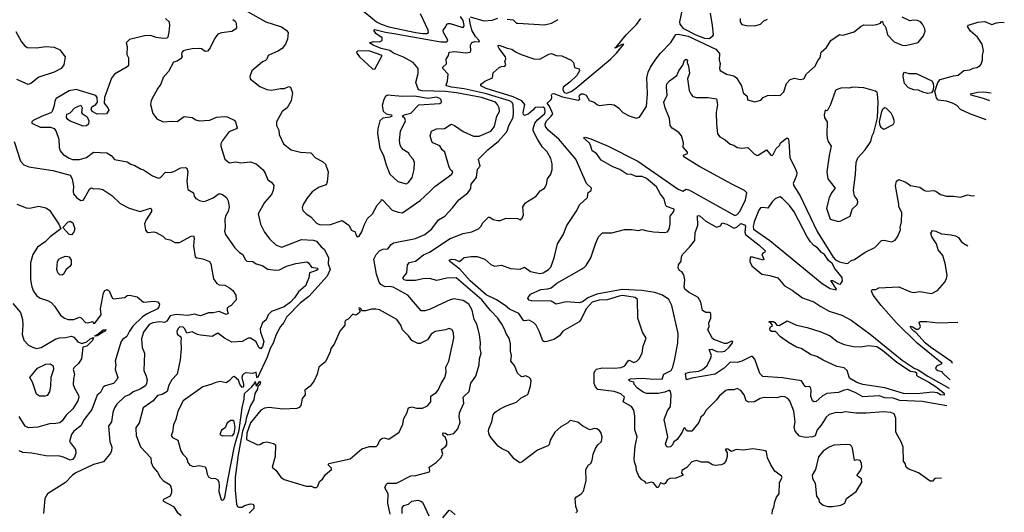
# Model space of a CAD drawing. Extents: x 1173029 to 1307123, y 522559 to 678521.
# Tile 369 of 623: x 1298159 to 1306633, y 550425 to 554664. Entities that reach past the tile are written whole.
import ezdxf

# ---------------------------------------------------------------- set-up
doc = ezdxf.new("R2010")
doc.units = 0

msp = doc.modelspace()

# ---------------------------------------------------------------- linework, layer by layer
at = {"layer": '0CON10XD'}
for points in [[(1301083.8, 554765), (1301230.8, 554645), (1301270, 554625), (1301337.5, 554602.5), (1301567.5, 554555), (1301630, 554545), (1301663.9, 554546.1), (1301676.9, 554555), (1301675.4, 554575), (1301608.2, 554715)], [(1299415, 554675.7), (1299445, 554645.4), (1299449.5, 554615), (1299444.2, 554555.8), (1299435.3, 554515), (1299425, 554505.6), (1299393.3, 554503.3), (1299335, 554511.5), (1299287.4, 554527.4), (1299233.6, 554526.4), (1299105, 554492.5), (1299077.1, 554465), (1299084.1, 554434.1), (1299080, 554365), (1299094.4, 554335), (1299095.6, 554274.4), (1299085, 554259.2), (1298973.9, 554196.1), (1298949.4, 554160.6), (1298888.6, 553995), (1298886.7, 553945), (1298919.2, 553905), (1298927.1, 553885), (1298907.2, 553852.8), (1298825, 553850.4), (1298783.6, 553873.6), (1298775.6, 553895), (1298780, 553915), (1298815, 553935.7), (1298828.9, 553955), (1298826.2, 553995), (1298815, 554012.5), (1298644.2, 554064.2), (1298585, 554050.8), (1298473.8, 553985), (1298462.7, 553967.3), (1298456.2, 553925), (1298437.5, 553875), (1298426.7, 553863.3), (1298352.5, 553835), (1298274.1, 553795.9), (1298262.5, 553785), (1298263.3, 553775), (1298335, 553740), (1298425, 553740), (1298455, 553727.5), (1298473.6, 553703.6), (1298496, 553635), (1298500, 553565), (1298508, 553535), (1298532.9, 553505), (1298585, 553471.8), (1298615, 553461.8), (1298675, 553460), (1298735, 553477.8), (1298795, 553523.8), (1298907.9, 553517.9), (1298946.5, 553496.5), (1298975, 553461.9), (1299085, 553440.6), (1299115, 553420), (1299150, 553410), (1299205, 553377.5), (1299225, 553372.5), (1299301.2, 553321.2), (1299355, 553299.4), (1299370, 553305), (1299415, 553352.5), (1299455, 553348.8), (1299485, 553358), (1299545, 553390), (1299585, 553393.8), (1299596.8, 553386.8), (1299605.5, 553355.5), (1299597.1, 553275), (1299601.7, 553248.3), (1299605, 553202), (1299653.8, 553175), (1299661.2, 553145), (1299674, 553125), (1299707.8, 553107.8), (1299741.1, 553101.1), (1299765, 553104.5), (1299825, 553131.1), (1299875, 553167.7), (1299905, 553160.4), (1299938.6, 553135), (1299954.4, 553105), (1299962.2, 553055), (1299954.4, 553015), (1299931.1, 552975), (1299924.4, 552945), (1299927.1, 552875), (1299922, 552845), (1299929.2, 552815), (1300010.5, 552700.5), (1300051.7, 552661.7), (1300080, 552645), (1300100.3, 552600.3), (1300115, 552586.2), (1300165, 552584), (1300195, 552562.9), (1300245, 552548.1), (1300295, 552518.1), (1300365, 552507.9), (1300395, 552512.9), (1300455, 552542.2), (1300535, 552567.3), (1300631.2, 552581.2), (1300645, 552573.1), (1300670.6, 552535), (1300721.4, 552525), (1300725.5, 552515), (1300713.8, 552505), (1300654.7, 552485), (1300647.3, 552442.7), (1300617.7, 552375), (1300557.6, 552322.4), (1300525, 552271.5), (1300488.8, 552235), (1300435, 552194.1), (1300327.2, 552152.8), (1300297.1, 552125), (1300279.1, 552080.9), (1300248.8, 552055), (1300228.9, 552005), (1300230.5, 551975), (1300260.5, 551895), (1300248.3, 551851.7), (1300235, 551832), (1300220.8, 551840.8), (1300192.1, 551895), (1300145, 551923.1), (1300125, 551922.5), (1300074.4, 551895.6), (1299985, 551889.4), (1299923.3, 551923.3), (1299865, 551967.5), (1299815, 551938.9), (1299715, 551949.4), (1299690, 551955), (1299645, 551978.8), (1299598.3, 551968.3), (1299581.2, 552005), (1299565, 552018.6), (1299537.3, 552022.7), (1299525, 552011.2), (1299513.1, 551985), (1299515, 551957.5), (1299546.4, 551936.4), (1299550, 551925), (1299546, 551895), (1299550, 551835), (1299541.2, 551738.8), (1299515.4, 551615), (1299470, 551565), (1299441.5, 551518.5), (1299427.1, 551465), (1299385, 551440), (1299345, 551429.2), (1299308.1, 551385), (1299223.1, 551325), (1299187.2, 551192.8), (1299158.9, 551155), (1299157.8, 551145), (1299162.2, 551085), (1299200, 550990), (1299288, 550895), (1299290.6, 550855), (1299307.1, 550815), (1299345, 550771.2), (1299367.2, 550727.2), (1299397.6, 550697.6), (1299455, 550662), (1299467.1, 550625), (1299465.4, 550594.6), (1299455, 550563.8), (1299397.5, 550535), (1299392.5, 550525), (1299484, 550474), (1299515, 550426.7), (1299549.3, 550399.3)], [(1300120, 554735), (1300278, 554645), (1300412.2, 554602.2), (1300453.5, 554575), (1300469.5, 554555), (1300465, 554496.7), (1300445.5, 554454.5), (1300418, 554415), (1300386.7, 554395), (1300296.7, 554355), (1300286.2, 554325), (1300273.8, 554313.8), (1300247.6, 554302.4), (1300157.5, 554225), (1300141.2, 554175), (1300143.3, 554155), (1300225, 554090), (1300285, 554064.2), (1300325, 554057.5), (1300405, 554073.1), (1300437.5, 554072.5), (1300475, 554088), (1300488.8, 554085), (1300506.7, 554035), (1300495.7, 553965), (1300460, 553905), (1300418.6, 553875), (1300369.2, 553785), (1300370.8, 553755), (1300390, 553715), (1300391.2, 553675), (1300428.8, 553595), (1300494.6, 553544.6), (1300575, 553524.4), (1300665, 553517.8), (1300706.2, 553476.2), (1300765, 553444.4), (1300790.6, 553420.6), (1300814.2, 553355), (1300806.7, 553265), (1300795.5, 553244.5), (1300737.5, 553222.5), (1300676.4, 553183.6), (1300630, 553125), (1300599.2, 553075), (1300591.4, 553045), (1300595, 553021.2), (1300625, 552992.5), (1300665, 552968), (1300714.5, 552914.5), (1300745, 552900), (1300835, 552903.3), (1300935, 552936), (1300990.8, 552895), (1301015, 552853.3), (1301047.7, 552837.7), (1301051.2, 552815), (1301065, 552796.7), (1301079.5, 552800.5), (1301105, 552840), (1301123.3, 552896.7), (1301154, 552955), (1301195, 552993.3), (1301235, 553067.5), (1301270, 553105), (1301273.8, 553116.2), (1301285, 553112.5), (1301365, 553026.2), (1301417.3, 553007.3), (1301453.1, 553003.1), (1301605, 553107.2), (1301685, 553181.9), (1301731.1, 553228.9), (1301877.8, 553335), (1301888.1, 553355), (1301868.8, 553368.8), (1301854.5, 553395), (1301817.1, 553525), (1301794.4, 553544.4), (1301775, 553578), (1301715, 553604.3), (1301705, 553616.2), (1301691.4, 553665), (1301704.2, 553705), (1301745, 553725.5), (1301815, 553726.9), (1301873.8, 553766.2), (1301902.2, 553755), (1301975, 553702.7), (1302065, 553661.1), (1302115, 553662.2), (1302215, 553705.6), (1302244.4, 553745), (1302267, 553833), (1302288.9, 553875), (1302286.2, 553905), (1302272.5, 553935), (1302255, 553955.2), (1302135, 553994.1), (1301917.5, 554035), (1301825, 554045.3), (1301622.3, 554052.3), (1301590.8, 554060.8), (1301569.4, 554125), (1301588.9, 554201.1), (1301587.7, 554245), (1301546.2, 554295), (1301461.9, 554341.9), (1301377.6, 554375), (1301345, 554399), (1301269.4, 554415), (1301200, 554445), (1301170, 554465), (1301204.4, 554475.6), (1301257, 554473), (1301279.5, 554485), (1301279.4, 554509.4), (1301223.8, 554545), (1301206.7, 554575), (1301215, 554581.2), (1301306.8, 554556.8), (1301395, 554542.9), (1301785, 554472.4), (1301836.6, 554473.4), (1301842.9, 554485), (1301839.7, 554495), (1301807.1, 554555), (1301803.3, 554575), (1301825, 554598.8), (1301835, 554625.8), (1301847.2, 554632.8), (1301865, 554631.4), (1301965, 554598.9), (1301978.6, 554601.4), (1301984.2, 554615), (1301975, 554656.2), (1301952, 554692)], [(1302035, 554687.5), (1302155, 554653.1), (1302225, 554660), (1302275, 554677.5)], [(1304095, 554500.6), (1304055, 554501.5), (1303980.4, 554530.4), (1303874.8, 554584.8), (1303842.2, 554625), (1303840.6, 554645), (1303864.4, 554755)], [(1304100.5, 554720.5), (1304119.2, 554615), (1304126, 554534), (1304120, 554520), (1304095, 554500.6)], [(1304187.1, 554287.1), (1304181.2, 554245), (1304188.3, 554228.3), (1304243.3, 554195), (1304305, 554180.4), (1304329.5, 554165), (1304370, 554095), (1304385, 554036.2), (1304418.8, 554005), (1304423.3, 553975), (1304485, 553957.8), (1304536.8, 553973.2), (1304557.5, 553995), (1304595, 554010.8), (1304665, 554016.2), (1304705, 554012), (1304736.1, 554043.9), (1304758.6, 554115), (1304789.7, 554150.3), (1304828.7, 554161.3), (1304875, 554148.8), (1304906.9, 554155), (1304931.2, 554198.8), (1305006.2, 554263.8), (1305027.3, 554312.7), (1305048.8, 554335), (1305057.8, 554385), (1305101.4, 554425), (1305140, 554485), (1305214.2, 554535.8), (1305235, 554530.8), (1305254.1, 554534.1), (1305340.3, 554559.7), (1305400.5, 554609.5), (1305425, 554620), (1305495, 554616.2), (1305535, 554623.8), (1305567, 554633), (1305575, 554647.5), (1305585, 554650), (1305590, 554625), (1305605, 554612.5), (1305613.3, 554595), (1305628.8, 554535), (1305685, 554474), (1305754.4, 554444.4), (1305782.2, 554442.2), (1305890.7, 554469.3), (1305936.2, 554525), (1305951.2, 554565), (1305948, 554585), (1305928, 554625), (1305911.2, 554645), (1305885, 554657.5), (1305855, 554660.8), (1305820, 554655), (1305755, 554686.2)], [(1299994.2, 554665), (1300015, 554652.9), (1300023.3, 554635), (1300025.5, 554595), (1300017.4, 554582.6), (1299985, 554563.9), (1299895, 554550.5), (1299865, 554540.6), (1299838.1, 554505), (1299797.6, 554422.4), (1299775, 554394), (1299755, 554390.6), (1299725, 554412.5), (1299705, 554416.8), (1299645, 554414.6), (1299585, 554401.8), (1299567.5, 554395), (1299555, 554381.2), (1299552.5, 554365), (1299558.8, 554345), (1299543, 554327)], [(1301348, 550408), (1301327.3, 550505), (1301330.4, 550585), (1301302.5, 550635), (1301311.9, 550665), (1301325, 550675.7), (1301402.6, 550677.4), (1301525, 550738), (1301567.9, 550742.1), (1301685, 550773.8), (1301690, 550785), (1301682.5, 550815), (1301743.3, 550855), (1301782.5, 550895), (1301800, 550925), (1301790, 550965), (1301826.4, 550993.6), (1301835, 551010), (1301836.1, 551036.1), (1301820, 551075), (1301803, 551083), (1301800, 551105), (1301805, 551110), (1301825, 551107.5), (1301845, 551092.5), (1301885, 551100), (1301895, 551103.3), (1301931.2, 551145), (1301949.5, 551200.5), (1301942.5, 551245), (1301945, 551280), (1301982.9, 551365), (1301976.9, 551415), (1302027.8, 551465), (1302042.1, 551537.9), (1302085, 551596.7), (1302112.2, 551695), (1302117.5, 551745), (1302131.1, 551795), (1302121.8, 551835), (1302125.5, 551885), (1302117.7, 551955), (1302093.8, 552043.8), (1302070.4, 552085), (1302053.5, 552163.5), (1302025, 552216.7), (1301975, 552247.8), (1301895, 552262.2), (1301863.8, 552255), (1301758, 552205), (1301685, 552170), (1301645, 552159.4), (1301615, 552158.8), (1301498.8, 552295), (1301373.3, 552363.3), (1301345, 552368.4), (1301305, 552365.4), (1301267.8, 552385), (1301253.3, 552405), (1301229.7, 552475), (1301206.8, 552605), (1301227.7, 552645), (1301255, 552674.8), (1301285, 552691), (1301326.5, 552693.5), (1301355, 552730.8), (1301375, 552744.3), (1301565, 552782.9), (1301647.3, 552815), (1301706.7, 552863.3), (1301765, 552942.9), (1301818.6, 552975), (1301885, 553046), (1301938.1, 553115), (1302015, 553173.2), (1302031.8, 553195), (1302041.1, 553215), (1302045, 553248.8), (1302090, 553305), (1302100.6, 553379.4), (1302122.5, 553405), (1302107.5, 553465), (1302189.2, 553545), (1302281.1, 553618.9), (1302345.9, 553695), (1302358.1, 553715), (1302368.5, 553755), (1302406.6, 553823.4), (1302409.8, 553865), (1302406.4, 553935), (1302394.7, 553955), (1302375, 553966.9), (1302165, 554029.5), (1301985, 554068.2), (1301876.4, 554083.6), (1301834.3, 554095), (1301830.6, 554105), (1301841.9, 554135), (1301845.6, 554195), (1301802, 554245), (1301800, 554255), (1301831.2, 554285), (1301828.8, 554325), (1301850, 554355), (1301855.8, 554384.2), (1301905, 554389.7), (1301995, 554380), (1302035.3, 554384.7), (1302040.6, 554395), (1302039.2, 554445), (1302050.9, 554469.1), (1302075, 554477.1), (1302116, 554475), (1302114.3, 554485), (1302080.6, 554520.6), (1302051.8, 554575), (1302034.9, 554635), (1302030.3, 554675)], [(1301750.5, 552420.5), (1301686.2, 552436.2), (1301627.5, 552435), (1301565, 552420.8), (1301489.1, 552419.1), (1301467.8, 552425), (1301459.6, 552435), (1301460.4, 552445), (1301491.1, 552485), (1301498.2, 552555), (1301514.3, 552575), (1301565, 552587.5), (1301635, 552639.7), (1301685, 552664.7), (1301865, 552781.1), (1301976.6, 552823.4), (1302051.3, 552838.7), (1302106.7, 552865), (1302128.8, 552885), (1302145, 552916.2), (1302195, 552963.8), (1302205, 552966.2), (1302235, 552945.7), (1302275, 552935.8), (1302295, 552935.8), (1302345, 552956.2), (1302445, 552952.5), (1302467, 552943), (1302485, 552957.5), (1302493.8, 552985), (1302488, 553055), (1302511.7, 553088.3), (1302529.5, 553100.5), (1302605, 553146.2), (1302638.3, 553191.7), (1302675.7, 553215), (1302692.5, 553245), (1302702.9, 553295), (1302730.6, 553335), (1302741.8, 553375), (1302743.2, 553425), (1302728.9, 553468.9), (1302697.8, 553527.8), (1302658.6, 553568.6), (1302614.4, 553635), (1302577.4, 553707.4), (1302577.1, 553725), (1302592.8, 553775), (1302618.1, 553805), (1302675.5, 553855), (1302681.5, 553868.5), (1302679.5, 553899.5), (1302665, 553910.3), (1302595, 553908.6), (1302576.5, 553885), (1302535, 553850.5), (1302505, 553839.8), (1302495, 553847.8), (1302492.8, 553865), (1302507.1, 553935), (1302482.1, 553965), (1302405, 554000.3), (1302175, 554072.5), (1302129.2, 554095), (1302128, 554105), (1302135, 554113.8), (1302163.6, 554136.4), (1302228, 554165), (1302234.2, 554205.8), (1302285.7, 554254.3), (1302305, 554262.5), (1302335, 554263.8), (1302342, 554275), (1302334.4, 554304.4), (1302341.9, 554328.1), (1302339.8, 554345), (1302285.6, 554415), (1302276.4, 554435), (1302277.5, 554442.5), (1302285, 554444.5), (1302355, 554418.4), (1302395, 554411.8), (1302425, 554388.9), (1302474.3, 554364.3), (1302583.8, 554326.2), (1302635, 554323.3), (1302712.3, 554367.7), (1302735, 554372), (1302775, 554355.8), (1302825, 554354), (1302906.7, 554315), (1302925.9, 554295.9), (1302935, 554253.3), (1302975, 554241.2), (1302977.5, 554225), (1302954.6, 554185), (1302893.3, 554126.7), (1302837.8, 554085), (1302833.2, 554065), (1302845, 554036.9), (1302865, 554031.6), (1302904.7, 554045), (1302945, 554076.5), (1303244.4, 554325), (1303294.3, 554375), (1303357.5, 554455), (1303335, 554448.8), (1303295, 554423.8), (1303285, 554420), (1303283.8, 554425), (1303292.5, 554427.5), (1303378.2, 554535), (1303466.3, 554623.7), (1303505.4, 554675)], [(1302355, 554670), (1302405, 554663.1), (1302435, 554635.6), (1302445, 554633.3), (1302675, 554619.2), (1302735, 554633.8), (1302792, 554665)], [(1304361.1, 554675), (1304358.6, 554645), (1304375, 554624), (1304414.1, 554614.1), (1304485, 554612.5), (1304535, 554625.8), (1304564.6, 554655.4), (1304595, 554669.6)], [(1306477.8, 553802.6), (1306335, 553854.4), (1306255, 553892.9), (1306222.9, 553925), (1306187.5, 553945), (1306135, 553963.6), (1306065, 553973.1), (1306050.5, 553990.5), (1306036.1, 554045), (1306060.2, 554125), (1306081.4, 554148.6), (1306195, 554182.1), (1306235, 554187.1), (1306285, 554226.9), (1306336.9, 554233.1), (1306365, 554247.5), (1306395.8, 554254.2), (1306425, 554270), (1306435, 554282.5), (1306445, 554320), (1306444.4, 554355), (1306453, 554397), (1306441.9, 554455), (1306402.9, 554515), (1306340.8, 554565), (1306315.8, 554605), (1306325, 554616.9), (1306405, 554642.2), (1306465, 554648.6), (1306525, 554622.5), (1306565, 554637.5), (1306606.4, 554643.6), (1306632.9, 554641)], [(1298125, 554563.3), (1298174.3, 554475), (1298201.1, 554441.1), (1298224.5, 554424.5), (1298305, 554422.5), (1298385, 554433.1), (1298455, 554428.6), (1298504.3, 554404.3), (1298550, 554345), (1298540, 554275), (1298516.2, 554245), (1298455, 554211.4), (1298325, 554170), (1298254.7, 554115.3), (1298233.1, 554106.9), (1298135, 554150)], [(1304635, 550410), (1304637, 550443), (1304649.3, 550470.7), (1304656.7, 550515), (1304673.8, 550555), (1304696.2, 550585), (1304699.1, 550680.9), (1304720, 550725), (1304716.7, 550735), (1304659.4, 550779.4), (1304623, 550833), (1304595.8, 550895), (1304585.7, 550945), (1304573.8, 550955), (1304545, 550958.7), (1304467.3, 550972.7), (1304385, 550960), (1304325, 550966.7), (1304285, 550950), (1304255, 550970), (1304235, 550970), (1304230, 550965), (1304247, 550937), (1304248.8, 550905), (1304235.7, 550864.3), (1304215, 550843.8), (1304195, 550833.3), (1304145, 550828.6), (1304122.8, 550832.8), (1304085, 550857.5), (1304027.4, 550857.4), (1303985, 550872), (1303945, 550859.4), (1303899.3, 550810.7), (1303856.7, 550785), (1303853.6, 550763.6), (1303870, 550745), (1303805, 550718), (1303753.2, 550716.8), (1303735.5, 550704.5), (1303715, 550672.5), (1303705, 550667.5), (1303675, 550680), (1303655, 550640), (1303645, 550637.5), (1303615, 550679.2), (1303594.2, 550685.8), (1303555, 550672.5), (1303539.3, 550689.3), (1303513.6, 550703.6), (1303486.4, 550736.4), (1303466.7, 550785), (1303466.1, 550816.1), (1303450.3, 550860.3), (1303448.6, 550885), (1303455.8, 550995), (1303472, 551075), (1303453.1, 551135), (1303453.5, 551255), (1303445.7, 551304.3), (1303425.2, 551335.2), (1303354, 551375), (1303364.2, 551415), (1303334, 551444), (1303275, 551465.6), (1303135, 551482.7), (1303115, 551504.4), (1303102.1, 551535), (1303104.2, 551625), (1303110.9, 551645), (1303124.1, 551655.9), (1303171.9, 551668.1), (1303275, 551665.3), (1303335, 551671.3), (1303366.4, 551685), (1303395, 551730), (1303405, 551734), (1303445, 551715.8), (1303470, 551725), (1303491.1, 551745), (1303517.1, 551795), (1303525.5, 551855), (1303551.5, 551925), (1303519.8, 551975), (1303479.8, 552095), (1303475, 552255.8), (1303455, 552272.5), (1303385, 552286.5), (1303345, 552290.3), (1303317.1, 552285), (1303215, 552252.7), (1303145, 552250.9), (1303085, 552233.7), (1303035, 552177.1), (1302992.4, 552087.6), (1302975, 552065.5), (1302833.3, 551985), (1302806.2, 551945), (1302755, 551911.2), (1302696.1, 551893.9), (1302675, 551893.3), (1302661.4, 551901.4), (1302630, 551985), (1302603.1, 552035), (1302584.3, 552055), (1302545, 552078.8), (1302505, 552072.1), (1302495, 552076.2), (1302455, 552137.5), (1302375, 552173.2), (1302337.7, 552205), (1302262.9, 552252.9), (1302175, 552297.8), (1302035, 552416.7), (1301947.9, 552517.9), (1301860, 552585), (1301856.7, 552595), (1301875, 552604.6), (1301905, 552601.5), (1301945, 552584.6), (1301985, 552618.1), (1302045, 552627.3), (1302095, 552626.1), (1302163, 552603), (1302215, 552558.1), (1302245, 552543.3), (1302305, 552551.2), (1302383.4, 552523.4), (1302465, 552517.1), (1302505, 552534.2), (1302555, 552497.1), (1302635, 552480), (1302665, 552485.4), (1302711.4, 552515), (1302730.6, 552535), (1302758.8, 552615), (1302788, 552735), (1302835.6, 552814.4), (1302866.8, 552893.2), (1302947.3, 553012.7), (1302981.2, 553075), (1303045.8, 553135), (1303052.3, 553177.7), (1303077.5, 553195), (1303080, 553215), (1303038.6, 553255), (1302945.4, 553465), (1302798.9, 553635), (1302708.8, 553715), (1302683.8, 553745), (1302680.8, 553765), (1302691.8, 553795), (1302733.8, 553835), (1302746.1, 553855), (1302718.9, 553918.9), (1302698.6, 553945), (1302733.8, 553976.2), (1302739.2, 553995), (1302735.5, 554015), (1302743, 554027), (1302755, 554030), (1302831, 554001), (1302965, 553973.2), (1302979.4, 553980.6), (1302973.6, 554003.6), (1302976.8, 554015), (1302990.8, 554025), (1303008.8, 554025), (1303033.9, 554013.9), (1303059, 553969), (1303103.1, 553955), (1303133, 553933), (1303152.9, 553927.1), (1303235, 553937.3), (1303275, 553931.2), (1303313.8, 553905), (1303348.8, 553865), (1303405.7, 553835.7), (1303465, 553817.1), (1303493.3, 553825), (1303553, 553917), (1303561.1, 554025), (1303555.4, 554165), (1303567.3, 554212.7), (1303587.5, 554255), (1303635, 554324.4), (1303674.2, 554375), (1303761.9, 554468.1), (1303805, 554537.1), (1303825, 554539.4), (1303912.3, 554522.3), (1304150.4, 554410.4), (1304182.4, 554372.4), (1304179.2, 554315), (1304187.1, 554287.1)], [(1301215, 554237.5), (1301280, 554355), (1301163.8, 554395), (1301065.8, 554394.2), (1301058.8, 554385), (1301060.8, 554375), (1301084.2, 554345), (1301195, 554241.2), (1301215, 554237.5)], [(1299543, 554327), (1299515, 554306.7), (1299481.7, 554298.3), (1299440.9, 554219.1), (1299394.3, 554165.7), (1299375, 554110), (1299349.2, 554075), (1299291.7, 553968.3), (1299283.8, 553935), (1299305, 553857.5), (1299340, 553810), (1299395, 553784), (1299465, 553792.5), (1299515, 553788), (1299575, 553830), (1299645, 553822), (1299675, 553801.4), (1299705, 553793.3), (1299795, 553798.6), (1299854.2, 553824.2), (1299925, 553830.8), (1299945, 553828), (1300005, 553800), (1300016.2, 553785), (1300031.2, 553735), (1300023.8, 553725), (1299974, 553706), (1299956.9, 553693.1), (1299904.2, 553625), (1299891.2, 553595), (1299890, 553575), (1299925, 553463.3), (1299965, 553433.8), (1300019.3, 553440.7), (1300061.9, 553431.9), (1300145, 553440.6), (1300193.6, 553423.6), (1300253.7, 553373.7), (1300272.9, 553345), (1300295.9, 553285.9), (1300326.2, 553265), (1300347.5, 553237.5), (1300340.6, 553195), (1300325, 553160), (1300265, 553092), (1300212.5, 552995), (1300232, 552905), (1300267.1, 552835), (1300310.8, 552775), (1300365.5, 552725.5), (1300415, 552705.8), (1300585, 552771.5), (1300685, 552767.6), (1300715, 552758), (1300755, 552710), (1300780.5, 552690.5), (1300818.3, 552618.3), (1300815.2, 552564.8), (1300832.1, 552515), (1300805, 552456.7), (1300646.9, 552283.1), (1300575, 552226.8), (1300455.9, 552105), (1300432.7, 552057.3), (1300405, 552025.3), (1300366.7, 551955), (1300340, 551880), (1300315, 551833.8), (1300290.5, 551759.5), (1300205, 551582.5), (1300200, 551585), (1300195, 551630), (1300165, 551620.5), (1300105.9, 551625.9), (1300090.6, 551619.4), (1300078, 551605), (1300072.5, 551585), (1300086.2, 551525), (1300084.2, 551505.8), (1300075, 551500), (1300055, 551528), (1300042, 551562), (1300005, 551592.9), (1299990.5, 551589.5), (1299965, 551558.8), (1299935, 551540), (1299885, 551552), (1299839.4, 551540.6), (1299813.2, 551526.8), (1299735, 551504.3), (1299565, 551385.8), (1299519.8, 551295), (1299502.5, 551225), (1299482.9, 551177.1), (1299474.6, 551115.4), (1299464.3, 551085), (1299475, 551070), (1299520, 551045), (1299545, 550953.3), (1299564, 550925), (1299595.8, 550895), (1299606.5, 550855), (1299625, 550831.5), (1299655, 550820), (1299705, 550827.4), (1299755, 550816.3), (1299765, 550796.9), (1299772.7, 550752.7), (1299785, 550731.3), (1299805, 550720), (1299845, 550716.3), (1299865, 550704), (1299873.8, 550685), (1299876.9, 550655), (1299873.4, 550603.4), (1299892.6, 550532.6), (1299905, 550530), (1299915, 550535.8), (1299925, 550557.1), (1299954.1, 550715.9), (1300006.6, 550995), (1300048.4, 551131.6), (1300072.9, 551325), (1300091.9, 551398.1), (1300095, 551446.7), (1300156, 551504), (1300182.5, 551537.5), (1300185, 551550), (1300195, 551510), (1300225, 551552.5), (1300232.5, 551542.5), (1300225, 551521.2), (1300210, 551510), (1300205, 551483.8), (1300182.9, 551447.1), (1300175, 551394.4), (1300146.1, 551343.9), (1300107.8, 551232.2), (1300102.4, 551195), (1300077.2, 551122.8), (1300038.8, 550921.2), (1300014.3, 550725), (1300014.9, 550615), (1300026.2, 550496.2), (1300035, 550474), (1300045, 550470), (1300075, 550470), (1300095, 550483.3), (1300145, 550498.8), (1300165, 550496), (1300173.8, 550485), (1300175, 550457.5), (1300133, 550417)], [(1306092.5, 550720.6), (1306035, 550716.5), (1306015, 550692.5), (1305995, 550693.3), (1305895.5, 550765.5), (1305805, 550799.4), (1305788.6, 550815), (1305780.6, 550845), (1305765.6, 550865.6), (1305762.3, 550985), (1305747.8, 551025), (1305700.3, 551115), (1305699.8, 551235), (1305685, 551272.2), (1305655, 551285.3), (1305595, 551291.2), (1305445, 551278.7), (1305359.2, 551279.2), (1305265, 551291.4), (1305225, 551282.4), (1305185, 551283.4), (1305125, 551268.2), (1305098.9, 551245), (1305055.9, 551174.1), (1305022.5, 551135), (1305005.9, 551084.1), (1304985.9, 551074.1), (1304918, 551068), (1304869.6, 551079.6), (1304832.2, 551125), (1304823.6, 551155), (1304831.8, 551205), (1304821.1, 551295), (1304787.1, 551385), (1304770.8, 551405), (1304745, 551418.5), (1304715, 551421.5), (1304675, 551410), (1304565, 551413.3), (1304531.2, 551405), (1304482.8, 551377.2), (1304433, 551373), (1304410, 551385), (1304395.3, 551435), (1304365, 551474.2), (1304335, 551492), (1304305, 551480), (1304255, 551480), (1304236.4, 551473.6), (1304180, 551425), (1304157.4, 551392.6), (1304119.2, 551355), (1304065.7, 551305), (1304044.5, 551265.5), (1304021.9, 551245), (1304005, 551199.2), (1303945, 551122.5), (1303910, 551125), (1303895, 551132.5), (1303885, 551150), (1303875, 551150), (1303860, 551115), (1303818.6, 551051.4), (1303788.8, 551031.2), (1303776.2, 551005), (1303760.5, 550989.5), (1303734, 550985), (1303725, 550990.6), (1303718.1, 551015), (1303736.5, 551075), (1303706.4, 551225), (1303735, 551298.1), (1303760, 551335), (1303765.5, 551435.5), (1303761.2, 551465), (1303755, 551473.3), (1303745, 551473.3), (1303711.4, 551458.6), (1303655, 551447.3), (1303555, 551446.7), (1303525, 551458.7), (1303476.7, 551495), (1303448.8, 551525), (1303443.3, 551545), (1303411.2, 551555), (1303400, 551565), (1303415, 551573.1), (1303515, 551579), (1303585, 551573.5), (1303688, 551572), (1303703.3, 551615), (1303765, 551644.3), (1303779.2, 551675), (1303796.8, 551745), (1303823.4, 551885), (1303825.4, 551965), (1303772.9, 552205), (1303745.3, 552255.3), (1303691.1, 552295), (1303625, 552317.2), (1303513.5, 552333.5), (1303345, 552342.8), (1303125, 552303.9), (1303048.6, 552271.4), (1303002.6, 552237.4), (1302975, 552229.1), (1302863.6, 552236.4), (1302775, 552217.5), (1302732.4, 552242.4), (1302565, 552245.9), (1302545, 552251.9), (1302533.4, 552265), (1302534.1, 552275), (1302555, 552303.1), (1302645, 552343.1), (1302705, 552349.4), (1302731.8, 552358.2), (1302782.4, 552397.6), (1303015, 552528.5), (1303035, 552549.5), (1303074.7, 552615), (1303114.7, 552735.3), (1303141.4, 552795), (1303175, 552829.4), (1303255, 552831.4), (1303365, 552858.8), (1303425, 552860), (1303485, 552850), (1303515, 552858.8), (1303545, 552851.2), (1303615, 552839.2), (1303705, 552832.9), (1303735, 552840), (1303748.3, 552861.7), (1303758.1, 552905), (1303758, 552975), (1303788.8, 553015), (1303791.2, 553035), (1303726.7, 553056.7), (1303716.2, 553075), (1303705, 553121.9), (1303672.8, 553162.8), (1303638.8, 553225), (1303555, 553297.6), (1303515, 553314.5), (1303465, 553314), (1303425, 553332), (1303385, 553336.1), (1303324.4, 553375), (1303265, 553397.1), (1303163.1, 553455), (1303123, 553513), (1303086, 553536), (1303072.7, 553585), (1303061.1, 553605), (1303011.2, 553648.8), (1303025, 553652.5), (1303075, 553639.6), (1303224.7, 553575.3), (1303478.1, 553448.1), (1303825, 553206.5), (1303865, 553190), (1303894.5, 553205.5), (1303925, 553197.2), (1304315, 552979.2), (1304335, 552988.1), (1304356.9, 553015), (1304404.8, 553114.8), (1304415.7, 553175), (1304395.8, 553195.8), (1304294.3, 553245.7), (1304003.4, 553403.4), (1303876.2, 553485), (1303872.5, 553497.5), (1303906, 553514), (1303906.7, 553525), (1303868.3, 553568.3), (1303872.9, 553605), (1303855.5, 553665), (1303833.3, 553695), (1303775, 553732.2), (1303756.9, 553755), (1303752.9, 553815), (1303713.1, 553905), (1303701.5, 553955), (1303730.8, 554015), (1303724.6, 554085.4), (1303727.9, 554112.1), (1303751.2, 554138.8), (1303815.6, 554184.4), (1303832.5, 554225), (1303867.3, 554272.7), (1303881.9, 554315), (1303895, 554325.9), (1303906.5, 554316.5), (1303904.1, 554295), (1303915.6, 554265), (1303923.5, 554205), (1303907.3, 554155), (1303922.2, 554055), (1303935.5, 554025), (1303953.5, 554003.5), (1303985, 553994.6), (1304084.7, 553995.3), (1304155, 553984), (1304163.4, 553935), (1304154.5, 553865.5), (1304155.2, 553765), (1304165, 553682.5), (1304184.3, 553655), (1304230.2, 553630.2), (1304275, 553592.2), (1304304.3, 553584.3), (1304335, 553564), (1304375, 553559.2), (1304425, 553563.3), (1304479.5, 553509.5), (1304505, 553496.7), (1304515, 553497.5), (1304585, 553545.8), (1304625, 553498.8), (1304635, 553496), (1304645, 553504), (1304670, 553555), (1304697.6, 553582.4), (1304706.2, 553605), (1304755, 553643.3), (1304765, 553646.7), (1304771.7, 553641.7), (1304779.7, 553619.7), (1304785.8, 553475.8), (1304835, 553380), (1304846.3, 553346.3), (1304845, 553323.3), (1304828.2, 553281.8), (1304815.5, 553255), (1304820.4, 553235), (1304875, 553147.8), (1305021.7, 552841.7), (1305160.7, 552620.7), (1305178.8, 552598.8), (1305215, 552580), (1305275, 552566.2), (1305289.5, 552570.5), (1305315, 552593.3), (1305345, 552602), (1305435, 552664.2), (1305517.2, 552702.8), (1305575, 552763.8), (1305595, 552766.2), (1305665, 552753.3), (1305695, 552766.7), (1305714, 552795), (1305738.8, 552855), (1305737.5, 552875), (1305749.4, 552925), (1305750, 553005), (1305725.7, 553055), (1305725.5, 553075.5), (1305696.2, 553235), (1305703.8, 553275), (1305725, 553288.8), (1305785, 553266.9), (1305825, 553238.5), (1305905, 553224.2), (1305945, 553194.2), (1305965, 553188), (1306025, 553193.8), (1306045, 553190), (1306085, 553158.8), (1306135.8, 553145.8), (1306194.2, 553145.8), (1306255, 553137.5), (1306315, 553157.1), (1306355, 553148.8), (1306375.6, 553150.5)], [(1305975, 554030.5), (1305931.2, 554041.2), (1305895, 554059.1), (1305855, 554061.7), (1305808.3, 554078.3), (1305773.8, 554115), (1305761.1, 554175), (1305765, 554202.5), (1305775, 554212.5), (1305812.3, 554202.3), (1305875, 554201.5), (1306008, 554138), (1306019.4, 554119.4), (1306024, 554085), (1306017.8, 554052.2), (1306005, 554034.6), (1305975, 554030.5)], [(1305205, 552926.7), (1305225, 552933.8), (1305305, 552973.8), (1305325, 553032.5), (1305365.8, 553074.2), (1305373.3, 553095), (1305370, 553115), (1305345, 553147.5), (1305333.8, 553195), (1305353.5, 553335), (1305356.7, 553435), (1305371.5, 553475), (1305434.5, 553545.5), (1305485, 553616.7), (1305494.3, 553665), (1305509.5, 553695), (1305541.4, 553818.6), (1305547.4, 553955), (1305542.5, 554025), (1305538.9, 554038.9), (1305525, 554050.6), (1305425, 554078.9), (1305326.1, 554083.9), (1305295, 554073.8), (1305275, 554078.8), (1305225.9, 554074.1), (1305185, 554062), (1305180, 554055), (1305136.1, 553933.9), (1305115, 553890), (1305105, 553880), (1305092.5, 553885), (1305084, 553845), (1305085, 553820), (1305107.5, 553785), (1305104.5, 553675.5), (1305109.4, 553645), (1305118, 553615), (1305142.5, 553575), (1305124.3, 553495), (1305104.2, 553355), (1305114.1, 553294.1), (1305176.7, 553213.3), (1305145.9, 553174.1), (1305125, 553132.5), (1305103.4, 553043.4), (1305135, 552947.5), (1305205, 552926.7)], [(1301485, 553252.9), (1301506.3, 553263.7), (1301535.7, 553305), (1301554.3, 553375), (1301555.9, 553434.1), (1301546.7, 553465), (1301517.5, 553495), (1301508.8, 553515), (1301463.8, 553545), (1301443.8, 553565), (1301434, 553585), (1301429.2, 553625), (1301435.6, 553705), (1301480, 553795), (1301473.4, 553813.4), (1301450, 553835), (1301467.5, 553845), (1301525, 553859.5), (1301595, 553930.8), (1301775, 553944.2), (1301788.8, 553955), (1301786.4, 553973.6), (1301775, 553986.9), (1301746.5, 553996.5), (1301675, 553986.6), (1301556.4, 554006.4), (1301454.6, 554004.6), (1301326.1, 554013.9), (1301307.8, 554002.2), (1301292, 553978), (1301279.5, 553925), (1301286.8, 553876.8), (1301314, 553855), (1301360, 553845), (1301363.3, 553835), (1301344.3, 553825.7), (1301283.3, 553816.7), (1301259.1, 553795), (1301241.3, 553725), (1301238.1, 553685), (1301258.8, 553555), (1301290.8, 553495), (1301312.9, 553415), (1301344, 553335), (1301413.4, 553273.4), (1301485, 553252.9)], [(1306507.9, 553965), (1306455.2, 553985.2), (1306346.7, 554015), (1306342.9, 554027.1), (1306405, 554041.9), (1306455, 554042.2), (1306520.7, 554034.4)], [(1298705, 553747.1), (1298595, 553790), (1298572.5, 553805), (1298563.3, 553823.3), (1298565, 553850), (1298595, 553862.5), (1298633, 553907), (1298685, 553927.5), (1298696.1, 553906.1), (1298692.5, 553865), (1298696.7, 553856.7), (1298739.5, 553829.5), (1298754.2, 553795), (1298751.2, 553765), (1298735, 553750), (1298705, 553747.1)], [(1305595, 553723.3), (1305605, 553723.8), (1305675, 553763.3), (1305686.7, 553785), (1305677.5, 553825), (1305660.5, 553860.5), (1305615, 553903.8), (1305605, 553906.2), (1305588, 553895), (1305576.9, 553875), (1305555.8, 553785), (1305560.8, 553755), (1305570.7, 553740.7), (1305595, 553723.3)], [(1298111.8, 553615), (1298165.5, 553445.5), (1298194.7, 553414.7), (1298237.4, 553397.4), (1298445, 553367.3), (1298595, 553325.7), (1298610.8, 553295), (1298622.1, 553232.1), (1298618.6, 553185), (1298622.9, 553165), (1298648.6, 553135), (1298685, 553107.5), (1298705, 553112.5), (1298715, 553124), (1298745, 553181.2), (1298760, 553205), (1298775, 553216.2), (1298798.8, 553208.8), (1298835, 553212.5), (1298874.2, 553204.2), (1298952.3, 553152.3), (1299023.8, 553083.8), (1299102.8, 553042.8), (1299195, 553014.6), (1299285, 553041.9), (1299293.4, 553033.4), (1299294.4, 553015), (1299248.1, 552941.9), (1299233.7, 552906.3), (1299241.8, 552855), (1299250.4, 552840.4), (1299265, 552832.2), (1299315, 552838.1), (1299333.7, 552833.7), (1299390.9, 552800.9), (1299415, 552780), (1299455, 552770), (1299495.9, 552745.9), (1299535, 552745.8), (1299635, 552802), (1299654, 552804), (1299660, 552785), (1299654.2, 552715), (1299670, 552625), (1299685, 552615.8), (1299735, 552607.5), (1299793.4, 552583.4), (1299805, 552563.3), (1299816.4, 552496.4), (1299826.8, 552435), (1299855, 552394.6), (1299875, 552382.2), (1299925, 552380), (1299965, 552357.5), (1299992.5, 552335), (1300020.8, 552295), (1300021.2, 552255), (1299980, 552205), (1299955, 552193.8), (1299945, 552182.5), (1299943.5, 552165), (1299952.7, 552135), (1299935, 552127.5), (1299875, 552152.3), (1299825, 552141.8), (1299785, 552140.9), (1299715, 552116.6), (1299665, 552129.2), (1299605, 552119.8), (1299505, 552128.9), (1299455, 552117.3), (1299425, 552070), (1299405, 552057.5), (1299365, 552064.2), (1299305, 552056), (1299275, 552042), (1299224.9, 551975.1), (1299206.8, 551916.8), (1299213.9, 551843.9), (1299232.9, 551795), (1299228.9, 551645), (1299247.6, 551597.6), (1299255.4, 551564.6), (1299251.8, 551535), (1299241.1, 551515), (1299195, 551486.2), (1299135, 551460.9), (1299105, 551435.7), (1299065, 551421.9), (1298994.5, 551355), (1298974.8, 551325.2), (1298960.4, 551285), (1298950, 551205), (1298924.5, 551165.5), (1298936, 551036), (1298951.9, 550985), (1298950.5, 550955), (1298940, 550935), (1298881.5, 550858.5), (1298795, 550836.8), (1298642.9, 550765), (1298613.1, 550745), (1298555, 550682.2), (1298398.1, 550585), (1298375.7, 550545), (1298363.1, 550415)], [(1298135, 553077.5), (1298215, 553046.7), (1298245, 553042.5), (1298325, 553059.2), (1298385, 553044.2), (1298415.6, 553025.6), (1298496.2, 552905), (1298512.5, 552865), (1298422.5, 552795), (1298378.5, 552751.5), (1298312.6, 552707.4), (1298271.1, 552645), (1298252, 552572), (1298252.1, 552425), (1298263.2, 552366.8), (1298277.8, 552327.8), (1298305, 552290), (1298335, 552269.4), (1298397.6, 552247.6), (1298429.8, 552229.8), (1298458.5, 552198.5), (1298510.9, 552120.9), (1298546.1, 552096.1), (1298576.7, 552085), (1298626.7, 552083.3), (1298675, 552104.2), (1298688.6, 552098.6), (1298725, 552058.6), (1298745, 552055.8), (1298787.5, 552067.5), (1298792.5, 552052.5), (1298805, 552054.2), (1298861.9, 552125), (1298853.9, 552175), (1298881.9, 552315), (1298891.2, 552335), (1298912.5, 552342.5), (1298930.7, 552330.7), (1298955, 552270), (1298965, 552262.5), (1299065, 552273.3), (1299085, 552290), (1299105, 552293.8), (1299169.5, 552279.5), (1299224.5, 552234.5), (1299317.9, 552242.1), (1299347.6, 552237.6), (1299361.4, 552215), (1299356.6, 552193.4), (1299345, 552177.1), (1299250.3, 552129.7), (1299214.2, 552105.8), (1299133.8, 552026.2), (1299104.7, 551985), (1299082.2, 551937.8), (1299045, 551911.7), (1299029.9, 551890.1), (1298981.5, 551725), (1298986.7, 551695), (1298980, 551655), (1299003.1, 551585), (1298995.6, 551565), (1298965.8, 551535), (1298895, 551513.6), (1298878.9, 551501.1), (1298855, 551457.5), (1298825, 551433.3), (1298779.1, 551310.9), (1298714.4, 551225), (1298685, 551168.8), (1298625, 551124), (1298605, 551096.2), (1298589.4, 551035), (1298638.7, 550965), (1298642.8, 550935), (1298630.9, 550899.1), (1298615, 550880.9), (1298595, 550873.8), (1298535, 550900.4), (1298505, 550907.1), (1298385, 550910.8), (1298265, 550934.4), (1298185, 550941.4), (1298155, 550953.3)], [(1305185, 552340), (1305187.5, 552345), (1305140.7, 552419.3), (1305155, 552420), (1305205, 552391.2), (1305222.5, 552387.5), (1305241.7, 552418.3), (1305236.2, 552445), (1305174.2, 552524.2), (1305151.2, 552565), (1305121.2, 552591.2), (1305085, 552642.5), (1305060, 552660), (1305025, 552700), (1304995, 552720), (1304965, 552754), (1304936.9, 552795), (1304825, 553010), (1304784.6, 553064.6), (1304725, 553127.1), (1304705, 553138.6), (1304665, 553125.7), (1304635, 553096.9), (1304597.5, 553042.5), (1304555, 553048.4), (1304535, 553044.4), (1304520.1, 553025), (1304481, 552925), (1304472, 552885), (1304475, 552860.5), (1304614.8, 552764.8), (1305064.4, 552395), (1305135, 552350), (1305185, 552340)], [(1298605, 552812.2), (1298585, 552815.7), (1298530, 552875), (1298575, 552920.8), (1298595, 552930.8), (1298615.5, 552915), (1298633.8, 552865), (1298626.4, 552835), (1298605, 552812.2)], [(1306138.9, 551340.9), (1305925, 551379.4), (1305735, 551388.8), (1305675, 551408), (1305605, 551410), (1305555, 551427), (1305415, 551419.7), (1305355, 551453.4), (1305285, 551482.2), (1305255, 551476.6), (1305205, 551455.9), (1305105, 551446.9), (1305064.5, 551425), (1305015, 551378.9), (1304995, 551374.8), (1304982.9, 551385), (1304968.6, 551425), (1304971.3, 551475), (1304965, 551498.6), (1304955, 551508.8), (1304925, 551506.4), (1304915, 551511.1), (1304886.9, 551556.9), (1304725, 551582.8), (1304555.1, 551595.1), (1304530.3, 551620.3), (1304485, 551742.4), (1304465, 551765.3), (1304455, 551767.4), (1304375, 551725.7), (1304335, 551715.4), (1304275, 551716), (1304222.9, 551667.1), (1304145, 551614.4), (1303945, 551578.9), (1303897.5, 551565), (1303889.6, 551615), (1303895, 551623.1), (1303925, 551632.3), (1304005, 551638.6), (1304036.5, 551655), (1304073.7, 551685), (1304103.5, 551745), (1304111.6, 551775), (1304092.9, 551827.1), (1304115, 551827.8), (1304159.9, 551810.1), (1304195, 551804.9), (1304227.5, 551812.5), (1304264.8, 551845), (1304294.5, 551885), (1304296.2, 551896.2), (1304285, 551897.1), (1304245, 551877.7), (1304225, 551877.1), (1304132.6, 551912.6), (1304122.4, 551922.4), (1304081.9, 551995), (1304092, 552025), (1304090, 552055), (1304107.3, 552097.3), (1304106, 552135), (1304095, 552143.8), (1304065, 552143.3), (1304035, 552162.5), (1304022.3, 552232.3), (1303998.8, 552275), (1303915, 552318.5), (1303884.4, 552345), (1303876.7, 552365), (1303884.2, 552425), (1303875, 552470), (1303857.5, 552495), (1303837, 552507), (1303827, 552527), (1303830, 552555), (1303852.3, 552587.7), (1303854.4, 552625), (1303862.5, 552645), (1303925, 552706.7), (1303970, 552765), (1303972.9, 552832.9), (1303995.6, 552894.4), (1303993.2, 552976.8), (1304005, 552979.4), (1304015, 552974), (1304065, 552931.5), (1304155, 552878.1), (1304189.1, 552890.9), (1304205, 552915.8), (1304245, 552903.9), (1304305, 552870.8), (1304330.9, 552879.1), (1304365, 552910), (1304398.3, 552898.3), (1304406.7, 552886.7), (1304401.1, 552835), (1304406.1, 552815), (1304524.5, 552725), (1304574, 552675), (1304572.5, 552665), (1304553.9, 552656.1), (1304546.7, 552645), (1304563.3, 552605), (1304560, 552595), (1304465, 552621.1), (1304445, 552620), (1304441.9, 552585), (1304461.4, 552545), (1304545, 552474.6), (1304615, 552463.5), (1304685, 552442), (1304740, 552375), (1304807.9, 552337.9), (1304895, 552271.1), (1304995, 552235.6), (1305055, 552195.7), (1305125, 552156.9), (1305235, 552122), (1305315, 552080), (1305479.4, 551959.4), (1305755, 551734.1), (1305857, 551665), (1305890.2, 551650.2), (1305975, 551595.5), (1306158.9, 551493.7)], [(1306168.2, 551565.1), (1306117, 551607), (1306100, 551625), (1306100, 551635), (1306062.2, 551642.2), (1306050.1, 551650.1), (1306043.9, 551665), (1306053.6, 551686.4), (1306099.2, 551705), (1305882.1, 551882.1), (1305704.5, 552054.5), (1305572.8, 552205), (1305504.8, 552295), (1305491.2, 552328.8), (1305497.1, 552342.9), (1305526, 552344), (1305553.9, 552356.1), (1305725, 552364.5), (1305825, 552321.9), (1305855, 552318.1), (1305905, 552324.3), (1306005, 552307.5), (1306058.8, 552335), (1306117.5, 552402.5), (1306134.3, 552435), (1306140.6, 552465), (1306124.5, 552565), (1306103.6, 552635), (1306063.3, 552685), (1306048.8, 552735), (1306008.8, 552795), (1306001.2, 552828.8), (1306015, 552850), (1306045, 552843.8), (1306092.1, 552822.1), (1306175, 552814.4), (1306214.2, 552804.2), (1306238.7, 552788.7), (1306262.5, 552755), (1306285, 552737.1), (1306319.2, 552719.2)], [(1298525, 552466.2), (1298505, 552468.8), (1298487.3, 552487.3), (1298480, 552515), (1298484, 552585), (1298495.8, 552604.2), (1298515, 552615.8), (1298555, 552629.2), (1298575, 552628), (1298585, 552623.3), (1298602, 552595), (1298602.3, 552557.7), (1298595, 552543.3), (1298558.8, 552515), (1298535, 552473.3), (1298525, 552466.2)], [(1302945, 550420), (1302960, 550435), (1302946.2, 550475), (1302938.8, 550545), (1302951.2, 550558.8), (1302989.1, 550580.9), (1303011.7, 550608.3), (1303034, 550695), (1303032, 550795), (1303055, 550833.3), (1303075, 550846.7), (1303085.4, 550875.4), (1303093.7, 550925), (1303114.8, 550975.2), (1303134.7, 551005.3), (1303165.7, 551035), (1303170.8, 551075), (1303161.2, 551111.2), (1303148.3, 551128.3), (1303125, 551143.8), (1303105, 551146), (1303065, 551135.7), (1303005, 551165.8), (1302961.7, 551201.7), (1302896.4, 551216.4), (1302876.7, 551195), (1302815, 551160), (1302764.2, 551115), (1302724, 551045), (1302715, 551007.5), (1302705, 550996.2), (1302615, 550958.8), (1302485, 550859.2), (1302465, 550852.5), (1302455, 550856), (1302416.2, 550885), (1302365.8, 550945.8), (1302305, 550974), (1302276.2, 550995), (1302216, 551065), (1302200.8, 551095), (1302194.3, 551125), (1302197.5, 551145), (1302222, 551205), (1302234, 551265), (1302252.1, 551287.9), (1302294.4, 551315.6), (1302345, 551342.9), (1302435.5, 551374.5), (1302475, 551410), (1302525.8, 551435), (1302535.8, 551445), (1302555.7, 551515), (1302562, 551555), (1302556.2, 551575), (1302545, 551586.2), (1302515, 551598.8), (1302485, 551590), (1302475, 551593.3), (1302443.3, 551623.3), (1302418.3, 551688.3), (1302387.1, 551725), (1302391.4, 551775), (1302382.6, 551812.6), (1302384.4, 551875), (1302372.2, 551925), (1302344.6, 551964.6), (1302332.6, 552002.6), (1302310, 552045), (1302274.7, 552094.7), (1302211.4, 552161.4), (1302137.4, 552255), (1301915, 552442.5), (1301835, 552440.4), (1301750.5, 552420.5)], [(1298100.9, 552220.9), (1298166.7, 552143.3), (1298184.2, 552085), (1298186.9, 552035), (1298180, 551955), (1298196.3, 551906.3), (1298235, 551864.3), (1298268.8, 551845), (1298304.6, 551834.6), (1298345, 551842.7), (1298471.7, 551918.3), (1298502.4, 551927.6), (1298555, 551930.3), (1298605, 551941.8), (1298625, 551932.2), (1298661, 551891), (1298695, 551877.9), (1298737.2, 551892.8), (1298765, 551919.3), (1298795, 551930), (1298784.6, 551905), (1298736.1, 551853.9), (1298703.3, 551846.7), (1298690, 551745), (1298665.8, 551705), (1298625, 551670), (1298618.8, 551655), (1298631.2, 551615), (1298622, 551575), (1298620, 551525), (1298630, 551495), (1298664.7, 551434.7), (1298667.5, 551415), (1298660, 551385), (1298616.1, 551315), (1298558.9, 551261.1), (1298525, 551211.5), (1298504.7, 551195.3), (1298470.2, 551189.8), (1298415, 551187.6), (1298315, 551157.6), (1298235, 551150.9), (1298207.5, 551167.5), (1298155, 551250)], [(1300695, 550637.5), (1300715, 550640), (1300725, 550650), (1300738.3, 550691.7), (1300765, 550711.2), (1300790.3, 550749.7), (1300842.5, 550795), (1300842.5, 550805), (1300813.3, 550835), (1300820, 550845), (1301003.8, 550885), (1301105, 550970.8), (1301169.1, 550990.9), (1301228, 550992), (1301241.9, 551005), (1301258, 551045), (1301275, 551061.2), (1301294.1, 551065.9), (1301335, 551056.2), (1301424.2, 551115.8), (1301456.5, 551185), (1301465, 551232.5), (1301490.8, 551279.2), (1301505.6, 551324.4), (1301535, 551331.8), (1301575, 551321.5), (1301625, 551321.8), (1301667.5, 551342.5), (1301697.5, 551375), (1301697.1, 551425), (1301744.4, 551455.6), (1301760.7, 551475), (1301785.5, 551535), (1301819.4, 551585), (1301828.3, 551628.3), (1301827.3, 551675), (1301852.3, 551725), (1301895.7, 551925), (1301893.1, 551973.1), (1301878.6, 551998.6), (1301852.7, 552007.3), (1301824.1, 551995.9), (1301735, 551980.4), (1301701.2, 551958.8), (1301670.2, 551909.8), (1301605, 551878.6), (1301585, 551878.1), (1301535, 551904.4), (1301504.5, 551945), (1301453.5, 551995), (1301438.9, 552035), (1301403.7, 552083.7), (1301255, 552166.9), (1301225, 552174), (1301186.4, 552173.6), (1301135, 552158.8), (1301105, 552160), (1301095, 552180), (1301080, 552185), (1301077.5, 552175), (1301090, 552155), (1301082.5, 552145), (1301055, 552122.5), (1301025, 552130), (1300985, 552088), (1300963.3, 552075), (1300956.7, 552065), (1300956.7, 552035), (1300914.5, 551985.5), (1300865, 551871.2), (1300837.5, 551835), (1300830.6, 551805), (1300790.7, 551719.3), (1300735, 551674.3), (1300719.3, 551615), (1300695, 551556.7), (1300659.9, 551510.1), (1300614.3, 551475), (1300616, 551435), (1300589.4, 551405), (1300578.6, 551345), (1300565, 551328), (1300545, 551320), (1300425, 551311.9), (1300305, 551328.6), (1300265, 551322.9), (1300234.4, 551305), (1300145, 551195.6), (1300115, 551107.5), (1300112, 551052), (1300205, 551006), (1300225, 551010), (1300253.3, 551026.7), (1300285, 551030.5), (1300345, 551017.5), (1300359.4, 551005), (1300358.6, 550905), (1300332.5, 550815), (1300349.3, 550799.3), (1300365, 550786.7), (1300407, 550727), (1300435, 550706.9), (1300625, 550651.2), (1300671.7, 550651.7), (1300695, 550637.5)], [(1306115, 551432), (1306085, 551437.3), (1306055, 551453.8), (1306015, 551458.2), (1305884.3, 551445.7), (1305765, 551447.9), (1305605, 551495.7), (1305415.6, 551525.6), (1305365, 551541.5), (1305299.4, 551579.4), (1305279.7, 551645), (1305255, 551668.5), (1305191.4, 551681.4), (1305073.4, 551733.4), (1305019.6, 551765), (1304971.8, 551781.8), (1304884, 551835), (1304845, 551845.3), (1304776.8, 551886.8), (1304706.2, 551936.2), (1304665, 551980.8), (1304630.6, 551980.6), (1304619.3, 551989.3), (1304614, 552006), (1304620, 552020), (1304634.2, 552025.8), (1304639.2, 552035), (1304625, 552054.2), (1304607.5, 552065), (1304611.7, 552068.3), (1304645, 552066.2), (1304658.5, 552058.5), (1304675, 552035.7), (1304696.2, 552033.8), (1304765, 552073.8), (1304845, 552034.3), (1304935, 552015.5), (1305055, 551979.5), (1305135, 551942.7), (1305194.2, 551894.2), (1305255, 551870.5), (1305335, 551852.3), (1305395, 551848.9), (1305465, 551860.5), (1305535, 551851), (1305585, 551819.4), (1305707.8, 551717.8), (1305825, 551640.4), (1305865.8, 551635), (1305876.9, 551625), (1305877.5, 551605), (1305886.6, 551596.6), (1305984.7, 551545), (1306047, 551505), (1306107.1, 551455), (1306115.5, 551445), (1306115, 551432)], [(1306186.6, 551705.4), (1306181, 551721), (1305997.8, 551845), (1305951.7, 551885), (1305872.6, 551972.6), (1305854.1, 551984.1), (1305833.8, 552005), (1305821.7, 552028.3), (1305845, 552022.5), (1305875, 552002.5), (1305895, 552001.2), (1305908.8, 552015), (1305911.2, 552025), (1305901.2, 552055), (1305903.3, 552065), (1305912.3, 552067.7), (1305965, 552067.8), (1306065, 552055.6), (1306233.1, 552061.1)], [(1298810.5, 551940.5), (1298806.7, 551945), (1298832.4, 551957.6), (1298877.5, 551995), (1298899.4, 551999.4), (1298902, 551995), (1298890.8, 551985), (1298825, 551943.8), (1298810.5, 551940.5)], [(1298375, 551423.8), (1298330, 551425), (1298305, 551442.5), (1298270, 551545), (1298247.5, 551585), (1298313.8, 551665), (1298385, 551699.6), (1298421.8, 551701.8), (1298446.9, 551685), (1298450.9, 551655), (1298427.8, 551585), (1298425, 551510), (1298415, 551462.5), (1298395, 551430), (1298375, 551423.8)], [(1299905, 551083.3), (1299915, 551087.5), (1299985, 551084.2), (1299995, 551088.5), (1300005, 551104.5), (1300015.1, 551155), (1300005, 551206.2), (1299995, 551216), (1299975, 551216.2), (1299943.8, 551195), (1299928.3, 551151.7), (1299895, 551132.5), (1299882.5, 551095), (1299905, 551083.3)], [(1305155, 550474), (1305225, 550486), (1305260, 550505), (1305276, 550545), (1305358, 550605), (1305405.7, 550685), (1305403.5, 550713.5), (1305368.8, 550735), (1305366.2, 550745), (1305396.7, 550785), (1305406.2, 550815), (1305403.3, 550845), (1305391.7, 550871.7), (1305365, 550877.5), (1305345, 550870), (1305326.6, 550976.6), (1305318.8, 550995), (1305305, 551005.6), (1305275, 551009), (1305165, 551002.2), (1305125, 550986.1), (1305075, 550952.2), (1305035, 550904), (1305007.2, 550792.8), (1304980, 550745), (1304981.2, 550715), (1305005.8, 550675), (1305016.7, 550565), (1305037.5, 550535), (1305040, 550515), (1305075, 550486.7), (1305115, 550476.2), (1305155, 550474)], [(1301451, 550415), (1301451.2, 550465), (1301465, 550484.4), (1301505, 550495.6), (1301535, 550520.7), (1301585, 550530), (1301612.2, 550522.2), (1301625, 550512), (1301680.9, 550395)], [(1301801.7, 550378.3), (1301855, 550444), (1301869.1, 550439.1), (1301906.7, 550405)]]:
    msp.add_lwpolyline(points, dxfattribs=at)

doc.saveas('drawing.dxf')
